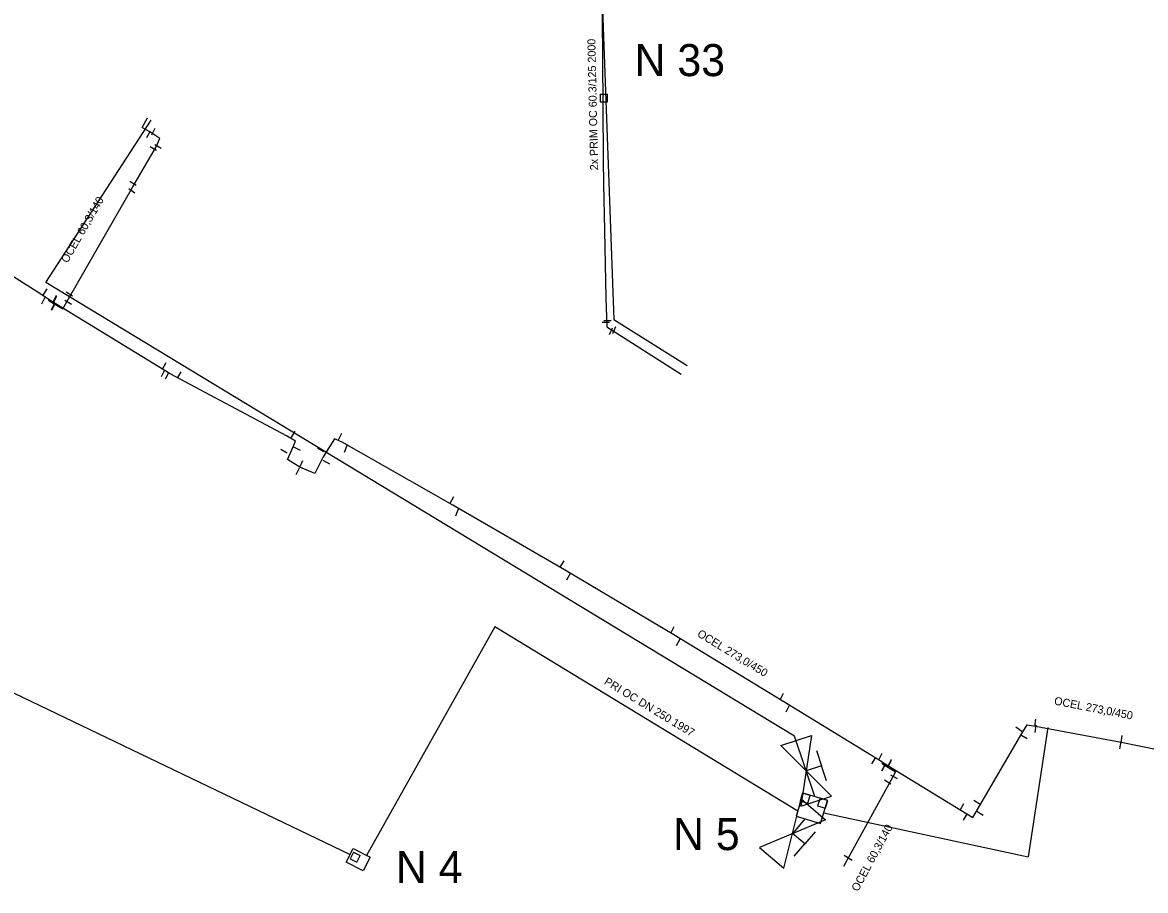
# Model space of a CAD drawing. Extents: x -642943 to -623314, y -1138561 to -1113539.
# Drawn here: x -642041.6 to -641936.4, y -1115444.2 to -1115362.9 of the extents above; entities that cross this region are included whole.
import ezdxf

# ---------------------------------------------------------------- set-up
doc = ezdxf.new("R2010")
doc.units = 0
for name, color, linetype in [('horkovod armatury', 7, 'Continuous'), ('horkovod dimenze', 7, 'Continuous'), ('horkovod předisol', 7, 'Continuous'), ('horkovod sváry', 7, 'Continuous'), ('horkovod trasa', 7, 'Continuous'), ('horkovod zrušený', 7, 'Continuous'), ('horkovod číslo šachty', 7, 'Continuous')]:
    doc.layers.add(name, color=color, linetype=linetype)

# ---------------------------------------------------------------- blocks, each defined once
blk = doc.blocks.new('POINT_DISPLAY')
blk.add_line((0, 0), (0, 0))
blk = doc.blocks.new('SPH')
at = {"layer": 'horkovod sváry'}
blk.add_line((0, -0.035), (0, 0.035), dxfattribs=at)
blk = doc.blocks.new('SPH_2')
at = {"layer": 'horkovod sváry'}
blk.add_line((0, -0.035), (0, 0.035), dxfattribs=at)
blk = doc.blocks.new('SPH_1')
at = {"layer": 'horkovod sváry'}
blk.add_line((0, -0.035), (0, 0.035), dxfattribs=at)
blk = doc.blocks.new('SCH_01_2')
at = {"layer": 'horkovod armatury'}
for p, q in [((10, 5), (-10, -5)), ((-10, -5), (-10, 5)), ((-10, 5), (10, -5)), ((-5, 5), (0, 5)), ((0, 5), (0, 0)), ((5, 5), (0, 5)), ((10, -5), (10, 5))]:
    blk.add_line(p, q, dxfattribs=at)
blk = doc.blocks.new('SCH_01_3')
at = {"layer": 'horkovod armatury'}
for p, q in [((10, 5), (-10, -5)), ((-10, -5), (-10, 5)), ((-10, 5), (10, -5)), ((-5, 5), (0, 5)), ((0, 5), (0, 0)), ((5, 5), (0, 5)), ((10, -5), (10, 5))]:
    blk.add_line(p, q, dxfattribs=at)

msp = doc.modelspace()

# ---------------------------------------------------------------- linework, layer by layer
at = {"layer": 'horkovod předisol'}
for points in [[(-641980.69, -1115342.86), (-641982.02, -1115344.95), (-641983.69, -1115344.05), (-641985.49, -1115346.98), (-641986.44, -1115349.06), (-641987.1, -1115351.67), (-641987.37, -1115353.92), (-641987.23, -1115370.63), (-641987.2, -1115375.76), (-641987.16, -1115377.98), (-641987.07, -1115382.37), (-641986.95, -1115388.66), (-641986.87, -1115391.38), (-641979.89, -1115395.8)], [(-642039.21, -1115388.78), (-642039.87, -1115388.33), (-642049.76, -1115382.06), (-642055.66, -1115378.32), (-642066.03, -1115371.93), (-642076.5, -1115365.48), (-642077.01, -1115365.24), (-642077.44, -1115365.77), (-642084.29, -1115375.9), (-642091.21, -1115386.13), (-642097.48, -1115395.32)], [(-642039.21, -1115388.78), (-642039.09, -1115388.93), (-642037.83, -1115389.7), (-642037.28, -1115388.75), (-642031.27, -1115378.26), (-642029.09, -1115374.53), (-642028.73, -1115373.73), (-642029.58, -1115373.19), (-642030.39, -1115372.72), (-642029.88, -1115371.82)], [(-641961.09, -1115432.12), (-641970.29, -1115426.5), (-641980.58, -1115420.22), (-641990.83, -1115414.13), (-642001.28, -1115408.09), (-642011.66, -1115402.19), (-642012.38, -1115401.88), (-642013.42, -1115403.54), (-642014.22, -1115405.11), (-642015.61, -1115404.53), (-642016.79, -1115403.81), (-642016.38, -1115402.88), (-642016.03, -1115402.07), (-642016.87, -1115401.58), (-642027.76, -1115395.77), (-642038.55, -1115389.18), (-642039.21, -1115388.78)], [(-641961.09, -1115432.12), (-641952.56, -1115437.32), (-641947.99, -1115429.45), (-641947.47, -1115428.65), (-641946.71, -1115428.76), (-641938.69, -1115430.27)], [(-641961.09, -1115432.12), (-641961.03, -1115432.29), (-641959.81, -1115433.05), (-641960.27, -1115433.86), (-641964.7, -1115441.93)]]:
    msp.add_lwpolyline(points, dxfattribs=at)
at = {"layer": 'horkovod trasa'}
msp.add_line((-641938.69, -1115430.27), (-641935, -1115431.01), dxfattribs=at)
for points in [[(-641980.69, -1115342.86), (-641982.02, -1115344.95), (-641983.69, -1115344.05), (-641985.49, -1115346.98), (-641986.44, -1115349.06), (-641987.1, -1115351.67), (-641987.37, -1115353.92), (-641987.23, -1115370.63), (-641987.2, -1115375.76), (-641987.16, -1115377.98), (-641987.07, -1115382.37), (-641986.95, -1115388.66), (-641986.87, -1115391.38), (-641979.89, -1115395.8)], [(-642039.21, -1115388.78), (-642039.87, -1115388.33), (-642049.76, -1115382.06), (-642055.66, -1115378.32), (-642066.03, -1115371.93), (-642076.5, -1115365.48), (-642077.01, -1115365.24), (-642077.44, -1115365.77), (-642084.29, -1115375.9), (-642091.21, -1115386.13), (-642097.48, -1115395.32)], [(-642039.21, -1115388.78), (-642039.09, -1115388.93), (-642037.83, -1115389.7), (-642037.28, -1115388.75), (-642031.27, -1115378.26), (-642029.09, -1115374.53), (-642028.73, -1115373.73), (-642029.58, -1115373.19), (-642030.39, -1115372.72), (-642029.88, -1115371.82)], [(-641961.09, -1115432.12), (-641970.29, -1115426.5), (-641980.58, -1115420.22), (-641990.83, -1115414.13), (-642001.28, -1115408.09), (-642011.66, -1115402.19), (-642012.38, -1115401.88), (-642013.42, -1115403.54), (-642014.22, -1115405.11), (-642015.61, -1115404.53), (-642016.79, -1115403.81), (-642016.38, -1115402.88), (-642016.03, -1115402.07), (-642016.87, -1115401.58), (-642027.76, -1115395.77), (-642038.55, -1115389.18), (-642039.21, -1115388.78)], [(-641961.09, -1115432.12), (-641952.56, -1115437.32), (-641947.99, -1115429.45), (-641947.47, -1115428.65), (-641946.71, -1115428.76), (-641938.69, -1115430.27)], [(-641961.09, -1115432.12), (-641961.03, -1115432.29), (-641959.81, -1115433.05), (-641960.27, -1115433.86), (-641964.7, -1115441.93)]]:
    msp.add_lwpolyline(points, dxfattribs=at)
at = {"layer": 'horkovod zrušený'}
for p, q in [((-641987.5, -1115369.6), (-641986.8, -1115369.6)), ((-641987.5, -1115369.6), (-641987.5, -1115370.3)), ((-641986.8, -1115370.3), (-641986.8, -1115369.6)), ((-641987.5, -1115370.3), (-641986.8, -1115370.3)), ((-642039.41, -1115387.22), (-642029.56, -1115372.01)), ((-641969.28, -1115429.72), (-642039.41, -1115387.22)), ((-642045.39, -1115424.24), (-642010.92, -1115440.78)), ((-641967.37, -1115435.37), (-641969.28, -1115429.72)), ((-641945.56, -1115428.89), (-641947.38, -1115441)), ((-641968.53, -1115435.06), (-641968.74, -1115435.78)), ((-641968.74, -1115435.78), (-641968.02, -1115435.99)), ((-641967.81, -1115435.27), (-641968.53, -1115435.06)), ((-641968.02, -1115435.99), (-641967.81, -1115435.27)), ((-641966.89, -1115435.52), (-641967.11, -1115436.23)), ((-641966.17, -1115435.73), (-641966.89, -1115435.52)), ((-641966.39, -1115436.45), (-641966.17, -1115435.73)), ((-641967.11, -1115436.23), (-641966.39, -1115436.45)), ((-641966.52, -1115436.88), (-641947.38, -1115441)), ((-641968.31, -1115437.44), (-641969.52, -1115438.92)), ((-642010.59, -1115440.58), (-642010.91, -1115441.2)), ((-642010.91, -1115441.2), (-642010.29, -1115441.52)), ((-642010.59, -1115440.58), (-642009.97, -1115440.9)), ((-642010.29, -1115441.52), (-642009.97, -1115440.9))]:
    msp.add_line(p, q, dxfattribs=at)
for points in [[(-641987.68, -1115350.48), (-641986.2, -1115390.69), (-641979.32, -1115394.99)], [(-641968.98, -1115436.72), (-641997.36, -1115419.48), (-642009.36, -1115440.87)], [(-641966.83, -1115437.89), (-641966.18, -1115435.73), (-641968.47, -1115435.04), (-641969.13, -1115437.19), (-641966.83, -1115437.89)]]:
    msp.add_lwpolyline(points, dxfattribs=at)
msp.add_lwpolyline([(-642011.29, -1115441.51), (-642010.63, -1115440.22), (-642009.03, -1115441.04), (-642009.69, -1115442.33)], close=True, dxfattribs=at)

# ---------------------------------------------------------------- block references
at = {"layer": 'horkovod armatury'}
for name, p, xscale, yscale, rotation in [('SCH_01_2', (-641968.19, -1115432.95), 0.2999910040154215, 0.29999100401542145, -71.80129789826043), ('SCH_01_3', (-641969.46, -1115438.83), 0.2999830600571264, 0.2999830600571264, -130.63120000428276)]:
    msp.add_blockref(name, p, dxfattribs=dict(at, xscale=xscale, yscale=yscale, rotation=rotation))
at = {"layer": 'horkovod sváry'}
for name, p, xscale, yscale, rotation in [('SPH_2', (-642029.33, -1115373.09), 10.00000004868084, 10.000000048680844, -27.196140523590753), ('SPH_2', (-642029.79, -1115373.33), 9.999998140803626, 9.999998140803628, -28.634010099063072), ('SPH_2', (-642029.35, -1115374.69), 9.99999400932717, 9.999994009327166, 58.17790795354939), ('SPH_2', (-642028.91, -1115374.51), 10.000007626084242, 10.00000762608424, 59.18486106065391), ('SPH_1', (-642031.24, -1115377.94), 10.000004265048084, 10.000004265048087, 57.905615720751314), ('SPH_2', (-642031.36, -1115378.65), 10.000001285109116, 10.000001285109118, 56.29542880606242), ('SPH_2', (-642039.64, -1115388.91), 10.000009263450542, 10.000009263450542, -27.885786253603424), ('SPH_2', (-642039.49, -1115388.13), 10.000017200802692, 10.00001720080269, -32.10504618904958), ('SPH_2', (-642038.57, -1115388.73), 9.999993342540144, 9.999993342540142, -26.67005175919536), ('SPH_2', (-642038.54, -1115388.81), 9.999978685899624, 9.99997868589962, -26.734603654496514), ('SPH_2', (-642037.2, -1115388.31), 9.999997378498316, 9.999997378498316, 58.4572748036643), ('SPH_1', (-642038.72, -1115389.46), 10.000015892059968, 10.000015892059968, -25.20696007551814), ('SPH_1', (-642038.7, -1115389.5), 10.000009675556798, 10.000009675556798, -24.80482521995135), ('SPH_2', (-642037.32, -1115389.09), 10.000009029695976, 10.000009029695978, 58.991127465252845), ('SPH', (-641986.79, -1115390.79), 10, 10, -90.00000000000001), ('SPH', (-641986.96, -1115390.97), 10, 10, 90), ('SPH', (-641986.46, -1115391.78), 9.999984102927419, 9.999984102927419, -24.061421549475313), ('SPH', (-641986.16, -1115391.68), 10.000007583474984, 10.000007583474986, -22.1724497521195), ('SPH_2', (-642028.3, -1115395.03), 10.000000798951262, 10.00000079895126, -29.151446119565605), ('SPH', (-642028.42, -1115395.71), 9.999984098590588, 9.999984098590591, -28.42269440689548), ('SPH_2', (-642028.05, -1115395.95), 10.000011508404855, 10.000011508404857, -27.273224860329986), ('SPH_2', (-642026.9, -1115395.88), 10.000008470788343, 10.000008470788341, -29.653676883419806), ('SPH_2', (-642016.24, -1115401.45), 9.999987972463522, 9.999987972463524, -29.2814074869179), ('SPH_2', (-642011.84, -1115401.64), 10.00000410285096, 10.000004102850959, -26.631511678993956), ('SPH_1', (-642017.11, -1115403.04), 9.999997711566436, 9.999997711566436, 59.83595826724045), ('SPH_2', (-642015.86, -1115402.8), 9.999986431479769, 9.999986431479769, 61.338287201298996), ('SPH_2', (-642013.66, -1115402.91), 10.000012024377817, 10.000012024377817, 59.674789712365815), ('SPH_2', (-642011.31, -1115402.8), 9.999989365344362, 9.999989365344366, -20.476572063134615), ('SPH_2', (-642015.47, -1115404.21), 10.000006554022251, 10.00000655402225, -24.2722092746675), ('SPH_2', (-642013.15, -1115404.04), 10.000014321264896, 10.000014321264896, -118.67257224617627), ('SPH_2', (-642015.81, -1115404.89), 10.000003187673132, 10.000003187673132, -25.025774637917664), ('SPH_2', (-642001.37, -1115407.58), 9.999997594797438, 9.999997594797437, -28.53921213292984), ('SPH_1', (-642000.88, -1115408.75), 10.000001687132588, 10.000001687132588, -23.271354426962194), ('SPH_2', (-641991.05, -1115413.59), 10.000001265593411, 10.00000126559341, -31.659869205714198), ('SPH_2', (-641990.44, -1115414.75), 10.000012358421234, 10.000012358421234, -29.248910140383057), ('SPH_2', (-641980.71, -1115419.76), 9.999994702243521, 9.999994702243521, -27.661180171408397), ('SPH_2', (-641980.17, -1115420.91), 9.999994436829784, 9.999994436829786, -29.126723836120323), ('SPH_2', (-641970.46, -1115426), 10.000005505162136, 10.00000550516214, -25.975845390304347), ('SPH_2', (-641969.9, -1115427.12), 10.000005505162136, 10.00000550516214, -25.975845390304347), ('SPH_2', (-641946.73, -1115428.47), 10.00000837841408, 10.000008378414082, -8.221753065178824), ('SPH_2', (-641946.7, -1115429.02), 10.00000837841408, 10.000008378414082, -8.221753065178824), ('SPH_1', (-641948.26, -1115429.06), 9.999988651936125, 9.999988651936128, 55.55031665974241), ('SPH_2', (-641947.79, -1115429.78), 10.000001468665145, 10.000001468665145, 59.743658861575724), ('SPH_2', (-641938.63, -1115429.98), 9.999998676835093, 9.99999867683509, -9.696548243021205), ('SPH_2', (-641938.74, -1115430.56), 10.000010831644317, 10.00001083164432, -8.744539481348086), ('SPH_2', (-641961.86, -1115431.99), 10.000015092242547, 10.000015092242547, -32.16271172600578), ('SPH_2', (-641961.22, -1115431.62), 10.000005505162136, 10.00000550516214, -25.975845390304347), ('SPH_2', (-641960.34, -1115432.17), 9.999978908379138, 9.999978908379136, -26.08132641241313), ('SPH_2', (-641960.94, -1115432.66), 9.999989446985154, 9.99998944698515, -27.800454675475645), ('SPH_2', (-641960.89, -1115432.58), 10.000026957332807, 10.000026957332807, -26.425687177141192), ('SPH_2', (-641960.34, -1115432.28), 10.000016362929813, 10.000016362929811, -26.403374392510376), ('SPH_1', (-641960.55, -1115434.02), 9.99999579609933, 9.999995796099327, 57.37431189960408), ('SPH_2', (-641959.94, -1115433.54), 10.000022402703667, 10.000022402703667, 59.79591562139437), ('SPH_2', (-641953.59, -1115436.32), 10.000014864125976, 10.00001486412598, -28.692034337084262), ('SPH_1', (-641952.19, -1115435.93), 9.999994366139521, 9.999994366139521, 57.30807279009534), ('SPH_1', (-641953.26, -1115437.26), 9.999990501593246, 9.999990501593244, -30.134753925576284), ('SPH_1', (-641951.9, -1115436.95), 9.999993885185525, 9.999993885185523, 56.77449926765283), ('SPH_1', (-641964.34, -1115441.06), 9.99999579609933, 9.999995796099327, 57.37431189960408), ('SPH_1', (-641964.17, -1115441.17), 9.99999579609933, 9.999995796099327, 57.37431189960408)]:
    msp.add_blockref(name, p, dxfattribs=dict(at, xscale=xscale, yscale=yscale, rotation=rotation))
at = {"layer": 'horkovod zrušený'}
for p in [(-641968.27, -1115435.52), (-641966.63, -1115435.98), (-642010.44, -1115441.05)]:
    msp.add_blockref('POINT_DISPLAY', p, dxfattribs=at)

# ---------------------------------------------------------------- texts
at = {"layer": 'horkovod dimenze'}
for s, rotation, p in [('2x PRIM OC 60.3/125 2000', 91.2409, (-641987.67, -1115376.71)), ('OCEL 60,3/140', 60.1125, (-642037.39, -1115385.46)), ('OCEL 273,0/450', 328.6784, (-641978.46, -1115420.31)), ('PRI OC DN 250 1997', 328.7835, (-641987.18, -1115424.79)), ('OCEL 273,0/450', 349.0184, (-641945, -1115426.74)), ('OCEL 60,3/140', 61.7046, (-641963.33, -1115444.32))]:
    msp.add_text(s, height=0.75, rotation=rotation, dxfattribs=at).set_placement(p)
at = {"layer": 'horkovod číslo šachty'}
for s, p in [('N 33', (-641984.26, -1115367.9)), ('N 5', (-641980.66, -1115440.38)), ('N 4', (-642006.62, -1115443.47))]:
    msp.add_text(s, height=3, dxfattribs=at).set_placement(p)

doc.saveas('drawing.dxf')
